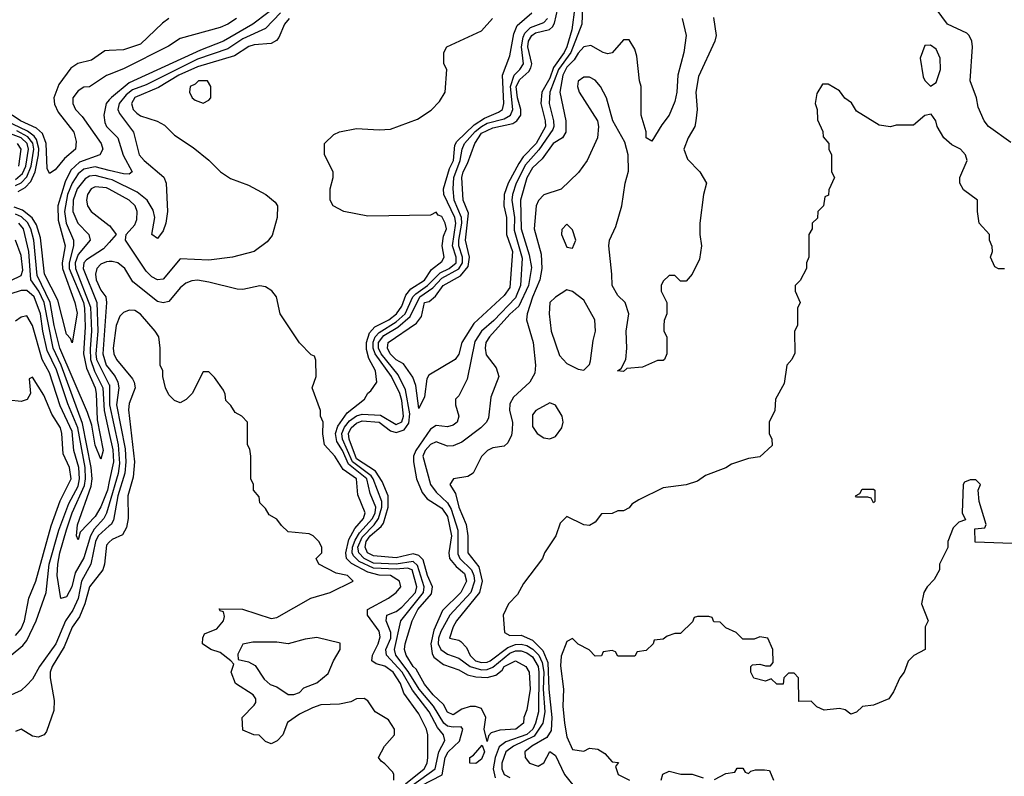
# Model space of a CAD drawing. Header units: inches. Extents: x 2380053 to 2584298, y 380219 to 546618.
# Tile 674 of 788: x 2539685 to 2543150, y 464084 to 466745. Entities that reach past the tile are written whole.
import ezdxf

# ---------------------------------------------------------------- set-up
doc = ezdxf.new("R2010")
doc.units = ezdxf.units.IN
doc.header["$MEASUREMENT"] = 0
doc.layers.add('C5436', color=7, linetype='Continuous')
doc.layers.add('C5446', color=7, linetype='Continuous')

msp = doc.modelspace()

# ---------------------------------------------------------------- linework, layer by layer
at = {"layer": 'C5436', "color": 2}
for points, elevation in [([(2540000, 466636.5), (2539984.3, 466635.7), (2539937, 466603), (2539889.1, 466590.9), (2539865, 466575.1), (2539822.8, 466517.2), (2539805.3, 466470), (2539807.8, 466447.8), (2539820, 466420), (2539874.9, 466350), (2539883.5, 466316.5), (2539880.7, 466290), (2539842.6, 466257.4), (2539810, 466217.2), (2539790, 466204), (2539781.5, 466221.5), (2539777.7, 466310), (2539764.9, 466344.9), (2539743.9, 466363.9), (2539688, 466390), (2539658.4, 466410)], 2), ([(2540000, 466553), (2539990, 466549.2), (2539930, 466509), (2539910, 466508), (2539890, 466495.3), (2539872, 466470), (2539871.3, 466450), (2539880.7, 466430), (2539904.8, 466404.8), (2539971.8, 466310), (2539977.6, 466290), (2539967.3, 466270), (2539895.6, 466244.4), (2539864.2, 466215.8), (2539844.5, 466175.5), (2539819.4, 466090), (2539819.8, 466039.8), (2539845, 465950), (2539834.6, 465890), (2539835.5, 465870), (2539879.2, 465750), (2539887.1, 465712.9), (2539870, 465608.7), (2539863.7, 465623.7), (2539850, 465639), (2539818.6, 465758.6), (2539772, 465850), (2539757.6, 465977.6), (2539743.6, 466023.6), (2539728.5, 466048.5), (2539694.8, 466074.8), (2539665.4, 466085.4)], 6), ([(2540000, 466462.9), (2539988.9, 466450), (2539980.9, 466410), (2539984, 466384), (2539990.5, 466370), (2540000, 466360.5)], 10), ([(2539679.1, 466140.9), (2539704.5, 466155.5), (2539723.6, 466176.4), (2539739.6, 466210), (2539750.4, 466269.6), (2539752, 466291.9), (2539743.9, 466323.9), (2539735.8, 466335.8), (2539712.8, 466352.8), (2539610, 466401.4)], 6), ([(2539670, 466183.1), (2539695.2, 466204.8), (2539706.1, 466230), (2539716.1, 466290), (2539711.4, 466310), (2539689.8, 466330), (2539630, 466351.8)], 14), ([(2539670, 466161.9), (2539690, 466171.9), (2539710, 466192.8), (2539724.6, 466230), (2539734.6, 466290), (2539730.9, 466310.9), (2539713, 466333), (2539674.9, 466354.9)], 10), ([(2539681.8, 466230), (2539689.7, 466290), (2539677.2, 466310)], 18), ([(2540000, 466215.3), (2539950, 466227.6), (2539910, 466219.8), (2539890, 466203.5), (2539869.2, 466170.8), (2539853.5, 466130), (2539842.9, 466070), (2539848.8, 466030), (2539874.2, 465970), (2539874, 465950), (2539858.3, 465890), (2539859.3, 465870), (2539908.8, 465750), (2539912.8, 465730), (2539915.6, 465664.4), (2539909.4, 465569.4), (2539919.7, 465519.7), (2539950.1, 465450), (2539954.3, 465430), (2539957.8, 465337.7), (2539978.7, 465230), (2539970, 465199), (2539950, 465249), (2539938.8, 465318.8), (2539922.9, 465362.9), (2539826.4, 465590), (2539806.1, 465670), (2539792.4, 465750), (2539745.7, 465845.7), (2539734.9, 465970), (2539723.6, 466010), (2539711.8, 466031.8), (2539691.4, 466051.4), (2539670, 466060.9)], 10), ([(2540000, 466184.7), (2539950, 466197.5), (2539930, 466194.8), (2539914.6, 466185.4), (2539886.6, 466150), (2539873.5, 466110), (2539871.3, 466070), (2539888.9, 466030), (2539928.4, 465990), (2539932.4, 465970), (2539890, 465919.8), (2539879.8, 465890), (2539880.7, 465870), (2539934, 465734), (2539937.5, 465650), (2539932.2, 465587.8), (2539934.2, 465550), (2539948.4, 465508.4), (2539977.4, 465450), (2539982.3, 465370), (2540000, 465289.1)], 14), ([(2540000, 466148.7), (2539990, 466154.2), (2539950, 466156.9), (2539936.3, 466150), (2539923.7, 466130), (2539920.4, 466110), (2539923.8, 466090), (2539936.3, 466070), (2540000, 466021.9)], 18), ([(2540000, 465120.9), (2539993.4, 465090), (2539970, 465031.6), (2539950, 464997.4), (2539898, 464942), (2539890, 464915.3), (2539885.1, 464930), (2539888.4, 464968.4), (2539935.9, 465104.1), (2539939.5, 465130), (2539936.5, 465170), (2539905.3, 465325.3), (2539830.3, 465530.3), (2539803, 465590), (2539770.4, 465750), (2539752.2, 465790), (2539724.4, 465830), (2539717.4, 465930), (2539698, 466010), (2539681.5, 466030)], 14), ([(2539617, 465810), (2539690, 465845.3), (2539695.4, 465864.6), (2539690, 465916), (2539670, 465969.2)], 18), ([(2540000, 465962.1), (2539980.2, 465939.8), (2539919.8, 465900.2), (2539910.3, 465890), (2539907.8, 465870), (2539956.3, 465750), (2539959.5, 465650), (2539953.1, 465570), (2539955.4, 465550), (2540000, 465461.3)], 18), ([(2540000, 465894.4), (2539990, 465893.8), (2539970, 465885.4), (2539956.5, 465870), (2539951.3, 465850), (2539954, 465830), (2539970, 465794), (2539987.8, 465770), (2539990.3, 465750.3), (2539977.7, 465570), (2539989.4, 465530), (2540000, 465516.5)], 22), ([(2540000, 465041.2), (2539990.7, 465009.3), (2539980.6, 464990), (2539946.7, 464953.3), (2539933.8, 464930), (2539910, 464851.6), (2539880.3, 464799.7), (2539868.8, 464750), (2539850, 464715.1), (2539829.6, 464709.6), (2539817.2, 464790), (2539818.9, 464830), (2539825.7, 464870), (2539849, 464951), (2539870, 465010.3), (2539913.3, 465106.7), (2539916.9, 465130), (2539914.9, 465170), (2539888.8, 465310), (2539853.7, 465393.7), (2539814, 465514), (2539782, 465582), (2539765.9, 465650), (2539758, 465710), (2539735.8, 465770), (2539710, 465793.1), (2539690, 465792.8), (2539650, 465779.8)], 18), ([(2539655.1, 464510), (2539696, 464544), (2539710, 464561.3), (2539742.8, 464630), (2539777.6, 464730), (2539788.4, 464830), (2539823, 464950), (2539857.2, 465042.8), (2539890, 465104.6), (2539895.8, 465130), (2539893.2, 465170), (2539875.4, 465230), (2539870, 465296.2), (2539827.4, 465387.4), (2539790, 465502.9), (2539764.1, 465550), (2539729.7, 465669.7), (2539710, 465704), (2539690, 465699), (2539670, 465685.2)], 22), ([(2539670, 464578.9), (2539690, 464602.4), (2539702, 464630), (2539716.9, 464710), (2539741.7, 464770), (2539795.5, 464964.5), (2539827.3, 465052.7), (2539866, 465130), (2539859.7, 465170), (2539838, 465218), (2539833.5, 465290), (2539827.8, 465310), (2539797.8, 465357.8), (2539770, 465424), (2539730, 465488), (2539718, 465482), (2539722.8, 465430), (2539710.5, 465409.5), (2539690, 465402.7), (2539646.8, 465406.8)], 26), ([(2540000, 464964.5), (2539960.6, 464930), (2539951.8, 464910), (2539935.2, 464830), (2539902.3, 464770), (2539890, 464709.6), (2539872.3, 464667.7), (2539846.2, 464630), (2539811.9, 464550), (2539754, 464470), (2539730, 464425.2), (2539710, 464404), (2539690, 464386), (2539630, 464358)], 22), ([(2540000, 464907.1), (2539990, 464897.2), (2539983.7, 464830), (2539977.6, 464810), (2539930.2, 464749.8), (2539914, 464690), (2539895.8, 464644.2), (2539870, 464607.8), (2539841.5, 464538.5), (2539798.5, 464470), (2539791.8, 464450), (2539792, 464430), (2539806, 464350), (2539805.2, 464314.8), (2539778.8, 464241.2), (2539771, 464229), (2539750, 464221.2), (2539730, 464225.2), (2539690, 464249.2), (2539670, 464241.2)], 26)]:
    msp.add_lwpolyline(points, dxfattribs=dict(at, elevation=elevation))
at = {"layer": 'C5446', "color": 2}
for points, elevation in [([(2540610.6, 466809.4), (2540504.9, 466730), (2540402.4, 466670), (2540321.3, 466638.7), (2540070, 466522.9), (2540007.9, 466472.1), (2540000, 466462.9)], 10), ([(2541665.7, 466790), (2541663.5, 466730), (2541624, 466630), (2541581.3, 466570), (2541550.9, 466490), (2541548.7, 466450), (2541563, 466390), (2541565, 466370), (2541560.7, 466359.3), (2541512.2, 466287.8), (2541465.4, 466234.6), (2541432.3, 466170), (2541419, 466130), (2541416.6, 466110), (2541425.8, 466050), (2541424.8, 466004.8), (2541453.2, 465906.8), (2541447.8, 465810), (2541430, 465766.4), (2541352.9, 465687.1), (2541310.2, 465650), (2541286.2, 465613.8), (2541259.2, 465480.8), (2541230, 465422), (2541218, 465410), (2541218, 465390), (2541230.8, 465350), (2541224.7, 465330), (2541210, 465319), (2541190, 465313.2), (2541150, 465318.3), (2541130, 465304.8), (2541079, 465230), (2541071, 465210), (2541070.2, 465190), (2541081.3, 465130), (2541101.8, 465081.8), (2541119.2, 465059.2), (2541170, 465026.7), (2541190, 464997), (2541204.3, 464930), (2541194.5, 464870), (2541198, 464850), (2541221.2, 464821.2), (2541250, 464796.5), (2541257.2, 464770), (2541236.9, 464730), (2541172.9, 464667.1), (2541142.1, 464597.9), (2541131.5, 464550), (2541136, 464516), (2541142.5, 464502.5), (2541176.4, 464476.4), (2541230, 464457.8), (2541260.9, 464440.9), (2541290, 464433.4), (2541330, 464431.7), (2541360.6, 464439.4), (2541382.9, 464457.1), (2541390, 464470.2), (2541430, 464490.2), (2541466, 464470), (2541478, 464450), (2541480.9, 464390), (2541470, 464318), (2541458.8, 464290), (2541457.3, 464270), (2541431.3, 464250), (2541374.4, 464245.6), (2541343.5, 464236.5), (2541334.4, 464225.6), (2541330, 464206), (2541319, 464250), (2541325.2, 464290), (2541310, 464322), (2541289.5, 464329.5), (2541270, 464329.6), (2541240.3, 464319.7), (2541210, 464299.6), (2541190, 464309.6), (2541176.3, 464336.3), (2541139.7, 464370), (2541110, 464408.3), (2541080.5, 464460.5), (2541069.8, 464470), (2541044.7, 464510), (2541038.5, 464530), (2541040.9, 464550), (2541066.4, 464630), (2541086.3, 464670), (2541134, 464726), (2541137.6, 464750), (2541120.2, 464790), (2541105.3, 464845.3), (2541090, 464860.9), (2541070, 464865.7), (2541010, 464851.9), (2540930, 464859.3), (2540908.9, 464870), (2540900.3, 464890), (2540903.9, 464910), (2540918.8, 464930), (2540957.5, 464962.5), (2540965.4, 464974.6), (2540981.7, 465030), (2540982, 465070), (2540960.3, 465120.3), (2540936.8, 465156.8), (2540870, 465200.7), (2540844.5, 465270), (2540841.6, 465290), (2540850.8, 465310), (2540870, 465326.5), (2540890, 465333.8), (2540950, 465329.3), (2540990, 465299.4), (2541010, 465293.4), (2541037.3, 465302.7), (2541054.1, 465325.9), (2541058.3, 465358.3), (2541043, 465443), (2541016.4, 465496.4), (2540957.3, 465570), (2540947.9, 465590), (2540947.9, 465610), (2540965.8, 465634.2), (2541015.8, 465664.2), (2541059.1, 465700.9), (2541093, 465770), (2541138.2, 465801.8), (2541170, 465835.7), (2541230, 465868.8), (2541243.2, 465890), (2541243.6, 465910), (2541230.5, 465950), (2541229.9, 465969.9), (2541240.6, 466030), (2541239.6, 466050), (2541214.4, 466110), (2541209.9, 466149.9), (2541212.3, 466190), (2541235.5, 466250), (2541241.6, 466290), (2541250.7, 466310), (2541287.7, 466352.3), (2541309.9, 466370.1), (2541330, 466381.6), (2541390, 466396.8), (2541412.4, 466410), (2541419.9, 466430), (2541411.9, 466510), (2541425, 466550), (2541445.3, 466570), (2541457.8, 466590), (2541451, 466650), (2541456.6, 466683.4), (2541462.6, 466697.4), (2541482.4, 466717.6), (2541530, 466735.5), (2541542.5, 466750)], 10), ([(2541638.3, 466790), (2541628.4, 466710), (2541610.1, 466649.9), (2541601.5, 466630), (2541563, 466577), (2541550, 466539.2), (2541522.2, 466490), (2541518.6, 466450), (2541534.4, 466390), (2541534.8, 466370), (2541501.9, 466310), (2541457.2, 466262.8), (2541441, 466239), (2541404.3, 466170), (2541390.1, 466130), (2541388.3, 466090), (2541397.7, 466050), (2541398, 465990), (2541419.2, 465930), (2541410, 465802.7), (2541390, 465774.5), (2541283, 465677), (2541240.5, 465610), (2541230, 465569), (2541217.3, 465550), (2541124.7, 465495.3), (2541118, 465482), (2541110, 465418), (2541090, 465378), (2541078.4, 465458.4), (2541067.9, 465487.9), (2541035.1, 465535.1), (2541010, 465548.5), (2540988.7, 465570), (2540978.7, 465590), (2540981.3, 465610), (2541081.7, 465678.3), (2541098.7, 465701.3), (2541109.8, 465750), (2541125.5, 465754.5), (2541147.7, 465772.3), (2541175.4, 465810), (2541236.2, 465843.8), (2541262.9, 465877.1), (2541267.4, 465910), (2541253.6, 465970), (2541264.4, 466064.4), (2541245, 466110), (2541240.8, 466190), (2541245.7, 466210), (2541261, 466239), (2541286.8, 466310), (2541310, 466345.8), (2541350, 466365.5), (2541419.9, 466380.1), (2541434, 466390), (2541448, 466410), (2541448.4, 466430), (2541436.5, 466470), (2541432.5, 466510), (2541444.6, 466535.4), (2541476.8, 466563.2), (2541484.1, 466575.9), (2541487.1, 466590), (2541473.3, 466650), (2541475.9, 466670), (2541486.9, 466690), (2541500.6, 466699.4), (2541549.2, 466710.8), (2541560.2, 466719.8), (2541567.3, 466732.7), (2541584.7, 466810)], 6), ([(2543173.2, 466313.2), (2543094, 466370), (2543079, 466390), (2543058, 466438), (2543052, 466470), (2543029.5, 466530), (2543038, 466650), (2543036, 466670), (2543026, 466690), (2543018, 466698), (2542949.8, 466729.8), (2542910, 466783.7)], 18), ([(2540602.4, 466770), (2540550, 466714.8), (2540470, 466678.3), (2540416.9, 466643.1), (2540310, 466606.1), (2540130, 466516.5), (2540081.8, 466498.2), (2540059.3, 466480.7), (2540035.2, 466450), (2540030.2, 466430), (2540035.8, 466415.8), (2540085.3, 466350), (2540105.3, 466270), (2540122.4, 466250), (2540191.5, 466191.5), (2540200.3, 466170), (2540204.9, 466070), (2540199.1, 466030), (2540190, 466002), (2540170, 465975.3), (2540149.5, 465989.5), (2540160.7, 466050), (2540154.9, 466074.9), (2540133.3, 466110), (2540098.1, 466138.1), (2540010, 466182.2), (2540000, 466184.7)], 14), ([(2540632.7, 466750), (2540616.4, 466730), (2540597.1, 466682.9), (2540588.3, 466671.7), (2540570, 466661.2), (2540510, 466656.9), (2540491.3, 466651.3), (2540441.2, 466618.8), (2540310, 466579.5), (2540244.9, 466550), (2540173, 466507), (2540090, 466471.6), (2540078.3, 466450), (2540083.7, 466430), (2540096.7, 466416.7), (2540110, 466407), (2540168.7, 466388.7), (2540193.8, 466373.8), (2540230, 466338.8), (2540295.2, 466295.2), (2540350.6, 466250.6), (2540392, 466210), (2540427.1, 466187.1), (2540490, 466162.8), (2540550.7, 466130.7), (2540583.6, 466103.6), (2540592, 466090), (2540591.3, 466050), (2540573.4, 465986.6), (2540555.9, 465964.1), (2540510.5, 465929.5), (2540434, 465910), (2540350, 465899.3), (2540250, 465903.7), (2540190, 465832.7), (2540170, 465829.6), (2540150, 465840.7), (2540130, 465860.7), (2540057.2, 465970), (2540059, 465990), (2540090, 466024), (2540097, 466043), (2540098.3, 466070), (2540091.1, 466090), (2540069.5, 466110), (2540000, 466148.7)], 18), ([(2540447.3, 466750), (2540417.3, 466730), (2540390, 466717.6), (2540250, 466679.3), (2540208.2, 466651.8), (2540050, 466572.3), (2540000, 466553)], 6), ([(2540210, 466749.6), (2540187, 466733), (2540110, 466659.8), (2540050, 466639.2), (2540000, 466636.5)], 2), ([(2541067.5, 464052.5), (2541146.5, 464110), (2541159.8, 464170), (2541181.1, 464210), (2541175.8, 464230), (2541155.3, 464255.3), (2541125.7, 464310), (2541066.8, 464386.8), (2541030.5, 464450), (2540975.9, 464510), (2540973.7, 464530), (2540990.5, 464570), (2540991.2, 464590), (2540974, 464630), (2540977, 464650), (2541010, 464663.9), (2541030, 464678.6), (2541077.5, 464730), (2541082.9, 464750), (2541066.3, 464810), (2541050, 464816.1), (2541010, 464812.2), (2540930, 464815.9), (2540879.8, 464839.8), (2540859.7, 464859.7), (2540855.3, 464870), (2540856.3, 464890), (2540865.3, 464914.7), (2540880.2, 464939.8), (2540926.6, 464990), (2540935.4, 465010), (2540937.9, 465030), (2540918.8, 465078.8), (2540906.4, 465130), (2540841.5, 465181.5), (2540820.4, 465230), (2540801.3, 465261.3), (2540796.6, 465290), (2540804.9, 465315.1), (2540837.7, 465362.3), (2540898, 465410), (2540910, 465432), (2540920.4, 465439.6), (2540942, 465470), (2540936.9, 465510), (2540913.9, 465553.9), (2540905, 465585), (2540905.8, 465610), (2540916, 465644), (2540934.6, 465665.4), (2540983.5, 465690), (2541010.7, 465710), (2541030, 465737.1), (2541044.2, 465775.8), (2541061.1, 465798.9), (2541110, 465829.4), (2541133.6, 465866.4), (2541170, 465894.8), (2541178.4, 465910), (2541172.2, 465950), (2541176.6, 465983.4), (2541186.6, 466010), (2541182.7, 466030), (2541170, 466053.2), (2541158, 466058), (2541150, 466068), (2541130, 466058), (2540910, 466054), (2540826, 466070), (2540788, 466090), (2540778, 466110), (2540778, 466150), (2540788, 466190), (2540788, 466210), (2540758, 466270), (2540758, 466310), (2540790, 466342), (2540810, 466351.3), (2540870, 466362.8), (2540950, 466357.3), (2540990, 466360.7), (2541084.5, 466395.5), (2541132.5, 466427.5), (2541162, 466458), (2541182, 466490), (2541188, 466570), (2541178, 466590), (2541178, 466630), (2541188, 466650), (2541310, 466706), (2541349.3, 466750)], 18), ([(2541096.8, 464050), (2541171.3, 464088.7), (2541181.7, 464150), (2541193.3, 464170), (2541232.8, 464207.2), (2541244.5, 464250), (2541238, 464258), (2541210, 464256.2), (2541190, 464260.2), (2541177.2, 464270), (2541140.6, 464330), (2541090.6, 464390), (2541052.3, 464452.3), (2541008.3, 464510), (2541003.4, 464530), (2541025.6, 464630), (2541105.4, 464730), (2541108.7, 464750), (2541085.3, 464825.3), (2541070, 464839.6), (2541010, 464830.4), (2540930, 464833.7), (2540896.8, 464850), (2540877.8, 464870), (2540875, 464890), (2540890, 464925.4), (2540931.9, 464968.1), (2540947, 464990), (2540959.4, 465030), (2540958.7, 465050), (2540929.3, 465130), (2540921.2, 465141.2), (2540856.1, 465190), (2540820.4, 465270), (2540818.1, 465290), (2540827.8, 465312.2), (2540845.4, 465334.6), (2540870, 465351.5), (2540890, 465357.8), (2540954.1, 465354.1), (2541010, 465320.9), (2541030, 465330.4), (2541035.3, 465350), (2541030, 465405.2), (2541023.2, 465430), (2540993.7, 465490), (2540935.7, 465570), (2540928.3, 465590), (2540928.7, 465611.3), (2540936.2, 465630), (2540950, 465645.1), (2541010, 465682.2), (2541041.5, 465710), (2541068.7, 465770), (2541078.7, 465781.3), (2541120.2, 465810), (2541164.7, 465855.3), (2541196.8, 465870), (2541220.5, 465890), (2541221.1, 465910), (2541208.4, 465950), (2541219.6, 466030), (2541215.9, 466050), (2541177.8, 466130), (2541176.8, 466150), (2541197.7, 466222.3), (2541211.7, 466250), (2541216.4, 466303.6), (2541223.1, 466316.9), (2541284.4, 466375.6), (2541320.7, 466399.3), (2541370, 466419.7), (2541384, 466430), (2541388.7, 466450), (2541384.2, 466550), (2541410, 466618), (2541424.4, 466695.6), (2541435.6, 466724.4), (2541487, 466770)], 14), ([(2542015.8, 466750), (2542030.5, 466690), (2542021.6, 466630), (2542001.6, 466550), (2541997.1, 466490), (2541990, 466458), (2541971, 466410), (2541944.5, 466375.5), (2541910, 466318), (2541889.4, 466330), (2541889.3, 466350.7), (2541872.3, 466410), (2541872.3, 466510), (2541866, 466530), (2541857.2, 466617.2), (2541850, 466642), (2541830, 466674), (2541810, 466674), (2541770, 466628.7), (2541754.8, 466625.2), (2541738, 466630), (2541694.8, 466654.8), (2541670, 466649.3), (2541650, 466627.8), (2541636.1, 466603.9), (2541610, 466578), (2541595.9, 466550), (2541585.8, 466490), (2541607, 466390), (2541606.4, 466350), (2541594.8, 466330), (2541562, 466310), (2541523.9, 466256.1), (2541490, 466224.2), (2541470, 466189.3), (2541447.7, 466110), (2541449.5, 466010), (2541478.3, 465918.4), (2541486.5, 465873.5), (2541475.5, 465810), (2541442, 465738), (2541410, 465709.7), (2541338.4, 465630), (2541325.7, 465610), (2541322.4, 465590), (2541326.9, 465566.9), (2541361.1, 465521.1), (2541370.6, 465490.6), (2541342.9, 465417.1), (2541335.1, 465344.9), (2541328, 465330), (2541308, 465310), (2541241, 465259), (2541210, 465246.6), (2541190, 465245.4), (2541150, 465259.7), (2541130, 465251.1), (2541111.6, 465230), (2541104.1, 465210), (2541130.2, 465110), (2541150, 465083.6), (2541190, 465046), (2541203.4, 465023.4), (2541226.7, 464950), (2541226.4, 464866.4), (2541233.7, 464850), (2541274.3, 464810), (2541283.5, 464790), (2541286, 464770), (2541272.2, 464730), (2541198.2, 464650), (2541167.2, 464592.8), (2541159.2, 464570), (2541158.1, 464550), (2541166.7, 464530), (2541190, 464513.2), (2541230, 464499.2), (2541270, 464469.4), (2541310, 464458.1), (2541330, 464459.3), (2541350, 464467.5), (2541410, 464516.8), (2541430, 464524.5), (2541450, 464525.1), (2541470, 464518.4), (2541490, 464504.1), (2541510, 464470.3), (2541512.3, 464450), (2541510.1, 464310), (2541500.4, 464270), (2541491.1, 464248.9), (2541470, 464230.6), (2541395.2, 464204.8), (2541372.8, 464187.2), (2541357.7, 464150), (2541350.9, 464110), (2541357.8, 464077.8)], 14), ([(2542126.4, 466753.6), (2542136, 466690), (2542130.7, 466669.3), (2542074.2, 466545.8), (2542064.2, 466490), (2542068.5, 466430), (2542064.9, 466390), (2542060.4, 466370), (2542037.1, 466330), (2542022, 466290), (2542035.2, 466255.2), (2542078, 466210), (2542102, 466170), (2542091.3, 466130), (2542078, 466030), (2542078, 465990), (2542084.7, 465950), (2542076.9, 465903.1), (2542052, 465850), (2542030, 465826), (2542010, 465826), (2541990, 465846), (2541970, 465846), (2541950, 465826), (2541942, 465810), (2541942, 465790), (2541962, 465750), (2541962, 465710), (2541952.7, 465687.3), (2541952, 465670), (2541952, 465650), (2541962, 465630), (2541962, 465570), (2541954, 465550), (2541950, 465546), (2541930, 465546), (2541876.9, 465523.1), (2541822, 465518), (2541810, 465508), (2541788.7, 465510), (2541802, 465518), (2541818, 465550), (2541822, 465590), (2541819, 465650), (2541829, 465710), (2541815.3, 465750), (2541790, 465775.3), (2541769.4, 465810), (2541769.3, 465850.7), (2541758, 465950), (2541760.9, 465970), (2541782.5, 466017.5), (2541804.5, 466090), (2541815.1, 466170), (2541827.5, 466212.5), (2541826.3, 466270), (2541814.7, 466314.8), (2541772.3, 466390), (2541749.4, 466470), (2541729.3, 466510), (2541710, 466532.3), (2541690, 466543.7), (2541670, 466542.7), (2541650.7, 466529.3), (2541648, 466510), (2541653.4, 466490), (2541718.8, 466390), (2541722, 466370), (2541718, 466330), (2541682, 466250), (2541651.9, 466208.1), (2541590, 466149.4), (2541530, 466129.2), (2541510.4, 466109.6), (2541503, 466090), (2541495.3, 466010), (2541520.6, 465920.6), (2541522.8, 465870), (2541515.8, 465830), (2541490, 465769.4), (2541470.3, 465710), (2541468, 465690), (2541492.2, 465610), (2541500.5, 465530), (2541498, 465502), (2541480.7, 465470), (2541423, 465417), (2541410, 465394), (2541408.7, 465370), (2541419.5, 465330), (2541418.3, 465301.7), (2541416.2, 465283.8), (2541403, 465257), (2541390, 465245.2), (2541350, 465239.3), (2541331.3, 465230), (2541310, 465208.7), (2541281, 465150), (2541261.4, 465138.6), (2541212, 465130), (2541198.8, 465110), (2541218.5, 465078.5), (2541230.3, 465030), (2541256.4, 464970), (2541261.7, 464930), (2541261.5, 464870), (2541300.8, 464820.8), (2541312.2, 464770), (2541302.9, 464730), (2541222.3, 464630), (2541210, 464609), (2541198, 464570), (2541230, 464563), (2541237.4, 464557.4), (2541256.9, 464536.9), (2541270, 464508.9), (2541288.9, 464490), (2541310, 464484.2), (2541330, 464484.6), (2541340.4, 464490), (2541403, 464537), (2541430, 464546.9), (2541450, 464548.4), (2541470, 464543.6), (2541490.8, 464530.8), (2541511.3, 464510), (2541523.9, 464483.9), (2541529.6, 464450), (2541526.9, 464390), (2541532.9, 464310), (2541526.3, 464270), (2541495.3, 464224.7), (2541422.6, 464190), (2541395.5, 464170), (2541382.2, 464130), (2541381.5, 464110), (2541390.3, 464090), (2541410, 464078.8)], 18), ([(2543151.1, 465868.9), (2543130, 465868.7), (2543116.4, 465876.4), (2543102, 465910), (2543108, 465930), (2543107.3, 465947.3), (2543098, 465970), (2543098, 465990), (2543062, 466030), (2543055.3, 466070), (2543055.3, 466110), (2543006.6, 466146.6), (2542993.2, 466170), (2542993.2, 466190), (2543019, 466250), (2543014, 466270), (2542995.3, 466290), (2542965.1, 466305.1), (2542937.2, 466330), (2542914, 466370), (2542908.7, 466390), (2542892.7, 466412.7), (2542870, 466408), (2542830, 466374), (2542770, 466374), (2542750, 466368.7), (2542710, 466374), (2542630, 466424), (2542612.5, 466452.5), (2542589.2, 466469.2), (2542570, 466495.3), (2542530, 466518), (2542510, 466518), (2542490, 466486), (2542484.7, 466450), (2542492, 466430), (2542492.7, 466392.7), (2542511.6, 466351.6), (2542512.7, 466332.7), (2542532, 466310), (2542532, 466290), (2542542, 466270), (2542542, 466210), (2542552, 466190), (2542532.7, 466147.3), (2542531.6, 466128.4), (2542518, 466122), (2542514, 466090), (2542494, 466070), (2542492.7, 466047.3), (2542474, 466030), (2542474, 466010), (2542462, 465990), (2542462, 465910), (2542454, 465890), (2542454, 465870), (2542431.6, 465828.4), (2542414, 465810), (2542414, 465790), (2542432, 465750), (2542422, 465730), (2542422, 465670), (2542412, 465650), (2542412.7, 465572.7), (2542402, 465550), (2542384.7, 465530), (2542374.8, 465465.2), (2542344.7, 465410), (2542342, 465370), (2542322, 465330), (2542322, 465290), (2542332, 465270), (2542332.7, 465247.3), (2542290, 465208), (2542250, 465202), (2542190, 465182), (2542170, 465168.7), (2542098, 465142), (2542070, 465122), (2542030, 465108.7), (2541950, 465098), (2541863.6, 465056.4), (2541839.6, 465040.4), (2541830, 465028), (2541810, 465018), (2541790, 465018), (2541770, 465008), (2541732.7, 465007.3), (2541710, 464978), (2541690, 464966), (2541670, 464968), (2541610, 464998), (2541586.4, 464973.6), (2541571.3, 464930), (2541531.3, 464870), (2541524.7, 464850), (2541458, 464762), (2541436.3, 464723.7), (2541404.7, 464690), (2541386, 464650), (2541391, 464590), (2541410, 464579.1), (2541450, 464579.6), (2541490, 464562.2), (2541525.8, 464525.8), (2541543.6, 464483.6), (2541546.6, 464390), (2541557.8, 464290), (2541554.8, 464245.2), (2541539.5, 464220.5), (2541486.7, 464190), (2541463, 464170), (2541464, 464150), (2541478.8, 464130), (2541510, 464119.3), (2541530, 464130.8), (2541550, 464171.3), (2541570, 464157.3), (2541602, 464090), (2541650.2, 464030)], 22), ([(2540000, 466360.5), (2540030.4, 466330), (2540049.2, 466269.2), (2540080.7, 466210), (2540070, 466202), (2540050, 466203.1), (2540000, 466215.3)], 10), ([(2540000, 466021.9), (2540001.1, 466021.1), (2540024.7, 465990), (2540000, 465962.1)], 18), ([(2541042.8, 464057.2), (2541108.3, 464110), (2541118.7, 464130), (2541121, 464150), (2541121.3, 464230), (2541116.9, 464250), (2541090, 464303.7), (2541036.2, 464376.2), (2541025.3, 464410), (2540998.7, 464450), (2540970, 464470.8), (2540939.1, 464479.1), (2540923.7, 464490), (2540926, 464510), (2540946.9, 464550), (2540953.9, 464573.9), (2540950, 464594.5), (2540908.7, 464650), (2540908.7, 464670), (2540982.7, 464710), (2541009.3, 464730), (2541026, 464750), (2541022, 464770), (2540990, 464789.6), (2540950, 464791.1), (2540910, 464801.6), (2540852.1, 464832.1), (2540834.6, 464850), (2540832.2, 464870), (2540843.2, 464916.8), (2540864.2, 464955.8), (2540894.2, 464990), (2540900.5, 465010), (2540874.3, 465074.3), (2540869.6, 465130), (2540823.1, 465163.1), (2540793.6, 465210), (2540758, 465250), (2540752.1, 465287.9), (2540752.7, 465330), (2540744, 465350), (2540744, 465370), (2540714, 465450), (2540728.7, 465490), (2540727.3, 465547.3), (2540722, 465562), (2540710, 465566), (2540669.1, 465609.1), (2540602, 465710), (2540589, 465770), (2540572, 465792), (2540550, 465805.2), (2540529.4, 465809.4), (2540470, 465796.2), (2540450, 465796.9), (2540350, 465822.4), (2540310, 465829.4), (2540290, 465827), (2540270, 465818.4), (2540250, 465802), (2540210, 465754.5), (2540190, 465749.4), (2540170, 465753.6), (2540083.5, 465823.5), (2540055.1, 465870), (2540030, 465889.7), (2540010, 465895.1), (2540000, 465894.4)], 22), ([(2541001.2, 464070), (2541002, 464090), (2540998, 464098), (2540970, 464128), (2540956.4, 464136.4), (2540948, 464150), (2540968.7, 464190), (2541004, 464230), (2541004, 464250), (2540982.5, 464282.5), (2540935.3, 464310), (2540910, 464348.7), (2540897.2, 464357.2), (2540870, 464356), (2540850, 464346), (2540810, 464337), (2540744.9, 464335.1), (2540715.3, 464324.7), (2540670, 464302), (2540627.1, 464272.9), (2540610.9, 464229.1), (2540591.1, 464208.9), (2540570, 464198), (2540550, 464206), (2540528, 464228), (2540508.9, 464228.9), (2540470, 464246), (2540468, 464290), (2540510, 464334), (2540516.4, 464343.6), (2540516.4, 464356.4), (2540506, 464370), (2540444, 464410), (2540429, 464450), (2540438, 464478), (2540428, 464490), (2540390, 464519), (2540358, 464530), (2540328.7, 464550), (2540328.9, 464571.1), (2540335.3, 464584.7), (2540378, 464602), (2540402, 464630), (2540406, 464646), (2540402, 464662), (2540390, 464666), (2540387.3, 464672.7), (2540468.4, 464671.6), (2540570, 464639.1), (2540590, 464642), (2540709.5, 464710.5), (2540778, 464730), (2540858, 464770), (2540838, 464790), (2540798, 464798), (2540738, 464830), (2540728.7, 464850), (2540748, 464870), (2540748, 464890), (2540738, 464910), (2540718, 464930), (2540703.6, 464936.4), (2540630, 464944), (2540605.6, 464965.6), (2540590, 464988), (2540563.1, 465003.1), (2540550, 465026), (2540530, 465046), (2540527.3, 465067.3), (2540508, 465090), (2540508, 465110), (2540498, 465130), (2540498, 465210), (2540494.6, 465234.6), (2540486, 465250), (2540486, 465330), (2540466, 465350), (2540443.1, 465363.1), (2540428.4, 465388.4), (2540410, 465406), (2540408.4, 465428.4), (2540402, 465442), (2540370, 465486), (2540350, 465506), (2540330, 465506), (2540292, 465430), (2540271.1, 465408.9), (2540250, 465398), (2540230, 465406), (2540210, 465426), (2540198, 465450), (2540188, 465490), (2540188, 465510), (2540179, 465530), (2540179.5, 465590), (2540174, 465630), (2540162, 465650), (2540110, 465709.5), (2540090, 465722), (2540070, 465722.9), (2540050, 465715.1), (2540037.3, 465702.7), (2540024.6, 465670), (2540013.7, 465590), (2540015.8, 465570), (2540024.9, 465550), (2540081.4, 465481.4), (2540088.2, 465470), (2540090.8, 465450), (2540070, 465395.3), (2540067.6, 465372.4), (2540088.4, 465190), (2540083.7, 465136.3), (2540065.3, 465070), (2540066.7, 464990), (2540061.1, 464958.9), (2540046.4, 464933.6), (2540010, 464917), (2540000, 464907.1)], 26), ([(2540000, 465516.5), (2540020.7, 465490), (2540030.2, 465470), (2540033.2, 465450), (2540025, 465390), (2540055.5, 465235.5), (2540058.3, 465190), (2540054.6, 465150), (2540030.1, 465070), (2540015.4, 464984.6), (2540006.3, 464970), (2540000, 464964.5)], 22), ([(2540000, 465461.3), (2540000.4, 465460.4), (2540001.2, 465390), (2540031.2, 465250), (2540036.4, 465183.6), (2540031.4, 465148.6), (2540000, 465041.2)], 18), ([(2540000, 465289.1), (2540012.4, 465232.4), (2540014.7, 465190), (2540000, 465120.9)], 14), ([(2543210, 464902), (2543047.3, 464907.3), (2543046, 464954), (2543082, 464958), (2543086, 464970), (2543062, 465050), (2543058, 465090), (2543066, 465110), (2543050, 465126), (2543030, 465126), (2543010, 465118), (2543004.7, 465110), (2543002, 465010), (2543014, 464986), (2542990, 464978), (2542970, 464958), (2542951.3, 464910), (2542951.6, 464888.4), (2542922, 464830), (2542922, 464810), (2542903.5, 464776.5), (2542878, 464750), (2542866.8, 464730), (2542858.8, 464690), (2542882, 464630), (2542872, 464610), (2542872, 464530), (2542831.6, 464508.4), (2542811.6, 464488.4), (2542798, 464450), (2542782, 464430), (2542759.6, 464380.4), (2542743.6, 464356.4), (2542690, 464334), (2542651.1, 464328.9), (2542630, 464308.7), (2542610, 464302), (2542590, 464318), (2542570, 464322), (2542516.4, 464316.4), (2542490, 464328), (2542470, 464348), (2542427.3, 464347.3), (2542426, 464430), (2542410, 464446), (2542390, 464446), (2542374, 464430), (2542372, 464408), (2542350, 464408), (2542330, 464426), (2542310, 464418), (2542269.1, 464429.1), (2542258, 464450), (2542258, 464470), (2542264, 464476), (2542290, 464478), (2542310, 464472), (2542327.3, 464472.7), (2542336.4, 464483.6), (2542335.3, 464530), (2542318, 464570), (2542290, 464574), (2542270, 464566), (2542230, 464566), (2542206, 464590), (2542170, 464606), (2542150, 464626), (2542127.3, 464627.3), (2542122, 464642), (2542110, 464646), (2542070, 464646), (2542058, 464642), (2542052.7, 464627.3), (2542010, 464586), (2541990, 464586), (2541963.6, 464576.4), (2541950, 464566), (2541918, 464562), (2541914, 464550), (2541890, 464526), (2541858, 464522), (2541850, 464506), (2541790, 464506), (2541782, 464522), (2541770, 464526), (2541738, 464522), (2541732.7, 464507.3), (2541710, 464506), (2541688.4, 464528.4), (2541650, 464548), (2541630, 464568), (2541610, 464558), (2541590, 464506), (2541587.7, 464472.3), (2541598.8, 464390), (2541596.3, 464330), (2541602, 464270), (2541610, 464222), (2541630, 464178), (2541670, 464172), (2541690, 464182), (2541719.6, 464179.6), (2541743.6, 464163.6), (2541770, 464134), (2541792.7, 464132.7), (2541782, 464118), (2541791, 464090), (2541831, 464070)], 26), ([(2542130, 464072), (2542170, 464094), (2542202, 464098), (2542210, 464112), (2542230, 464112), (2542238, 464098), (2542250, 464094), (2542258, 464102), (2542274, 464106), (2542306.4, 464106.4), (2542323.6, 464103.6), (2542338, 464070)], 26), ([(2541942, 464070), (2541948.7, 464091.3), (2541970, 464102), (2542011.6, 464091.6), (2542051.1, 464091.1), (2542090, 464078)], 26)]:
    msp.add_lwpolyline(points, dxfattribs=dict(at, elevation=elevation))
for points, elevation in [([(2542890, 466655.3), (2542870, 466654), (2542854, 466610), (2542864.5, 466544.5), (2542870, 466532), (2542890, 466512), (2542910, 466524.7), (2542925.2, 466570), (2542924, 466610), (2542910, 466642)], 22), ([(2540346, 466530), (2540314, 466530), (2540302, 466518), (2540284.7, 466510), (2540282, 466490), (2540292, 466470), (2540302, 466462), (2540330, 466452), (2540350, 466462), (2540358, 466470), (2540358, 466510)], 22), ([(2541610, 466026), (2541592.7, 466007.3), (2541592, 465990), (2541610, 465944.7), (2541630, 465942), (2541642, 465970), (2541630, 466006)], 22), ([(2541610, 465795.3), (2541570, 465769), (2541551, 465750), (2541547.7, 465710), (2541554.9, 465650), (2541584.2, 465564.2), (2541610, 465536.3), (2541650, 465516), (2541670, 465512), (2541690, 465532), (2541694.2, 465545.8), (2541702.9, 465617.1), (2541711.8, 465650), (2541709.4, 465690), (2541670, 465759), (2541630, 465788.7)], 22), ([(2541550, 465397.2), (2541501, 465370), (2541490, 465355.3), (2541490, 465314), (2541506, 465290), (2541530, 465274.8), (2541550, 465270.8), (2541570, 465278.8), (2541592.3, 465310), (2541597, 465330), (2541594.5, 465350), (2541570, 465389)], 22), ([(2542690, 465046), (2542682, 465062), (2542670, 465066), (2542630, 465066), (2542626, 465070), (2542642, 465078), (2542650, 465094), (2542690, 465094), (2542694, 465090), (2542694, 465050)], 22), ([(2540730, 464571.8), (2540690, 464566.6), (2540630, 464549.3), (2540590, 464556), (2540504.9, 464555.1), (2540470, 464548), (2540452.7, 464512.7), (2540454, 464494), (2540490, 464486), (2540513.7, 464473.7), (2540545.4, 464425.4), (2540566, 464406), (2540590, 464398), (2540630, 464371), (2540650, 464371), (2540670, 464378), (2540685.2, 464394.8), (2540730, 464412), (2540770, 464444.7), (2540788.7, 464490), (2540813.2, 464530), (2540812.3, 464552.3)], 26), ([(2541290, 464129.2), (2541269.5, 464129.5), (2541269, 464150), (2541282, 464158), (2541312.7, 464192.7), (2541321, 464170), (2541310, 464144)], 10)]:
    msp.add_lwpolyline(points, close=True, dxfattribs=dict(at, elevation=elevation))

doc.saveas('drawing.dxf')
